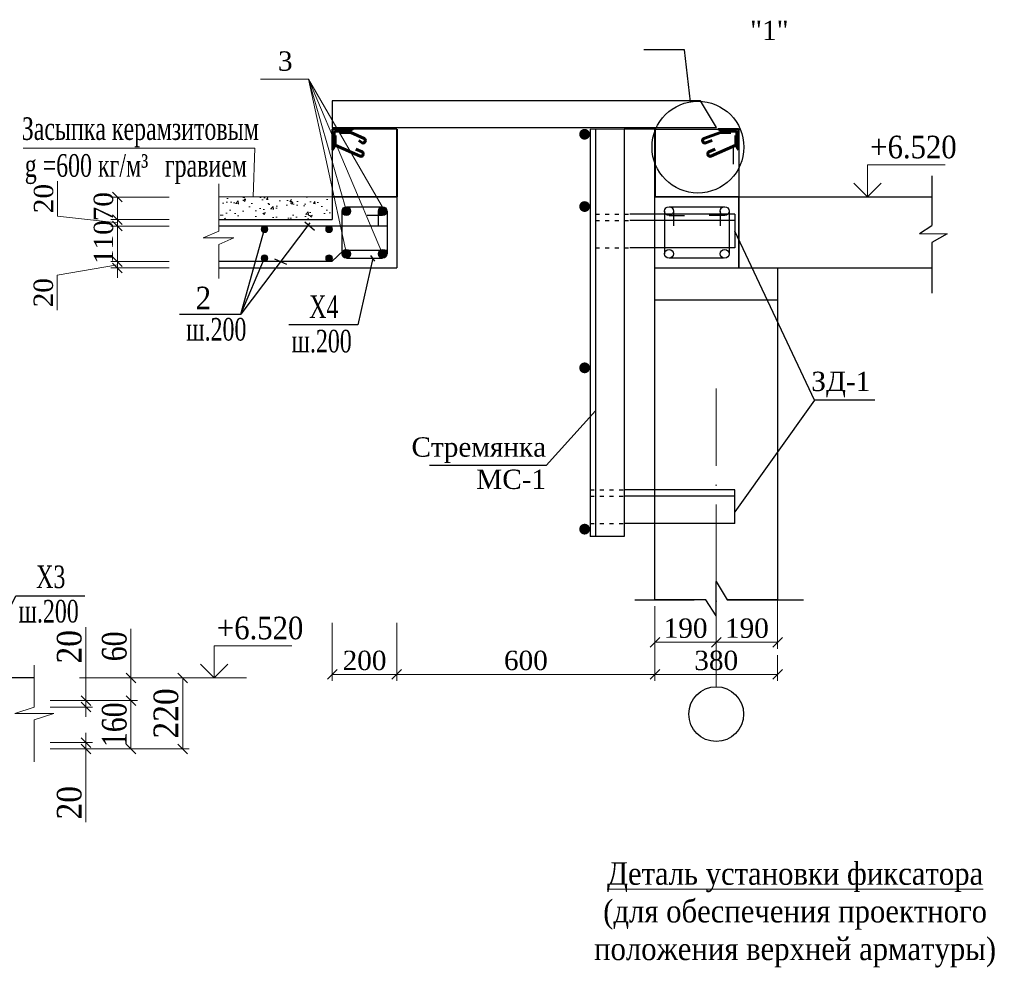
# Model space of a CAD drawing. Header units: millimetres. Extents: x 2063114 to 14983986, y -126020516 to 213791.
# Tile 481 of 656: x 2342634 to 2357892, y -704537 to -689851. Entities that reach past the tile are written whole.
import ezdxf

# ---------------------------------------------------------------- set-up
doc = ezdxf.new("R2010")
doc.units = ezdxf.units.MM
for name, pattern in [('ACAD_ISO03W100', [30, 12, -18]), ('ACAD_ISO04W100', [30, 24, -3, 0, -3]), ('ACAD_ISO10W100', [18, 12, -3, 0, -3])]:
    doc.linetypes.add(name, pattern=pattern)
doc.layers.get('Defpoints').update_dxf_attribs({"color": 6, "lineweight": 35})
for name, color, linetype, lineweight in [('.', 7, 'Continuous', 15), ('armatura', 210, 'Continuous', 60), ('MON_RAM', 240, 'Continuous', 30), ('vinoski', 200, 'Continuous', 15), ('zaklad', 7, 'Continuous', 50), ('Арматура', 141, 'Continuous', 20), ('выноски', 250, 'Continuous', 30), ('оси', 22, 'ACAD_ISO04W100', 13), ('Пл.перекр.', 14, 'Continuous', 30), ('план', 7, 'Continuous', 20), ('сердечники', 7, 'Continuous', 40), ('СТЕНЫ', 7, 'Continuous', 20), ('Текст', 7, 'Continuous', 15), ('Фундаменты', 252, 'Continuous', 25)]:
    doc.layers.add(name, color=color, linetype=linetype, lineweight=lineweight)
for name, color, linetype in [('ASHADE', 7, 'Continuous'), ('line', 7, 'Continuous'), ('VSP.LIN', 50, 'Continuous'), ('vspom', 2, 'Continuous'), ('ОСН', 250, 'Continuous')]:
    doc.layers.add(name, color=color, linetype=linetype)
doc.styles.add('TIMES', font='times.ttf')
doc.styles.add('TIMES NEW', font='times.ttf', dxfattribs={"height": 200})
doc.styles.add('Times New Roman', font='times.ttf')
doc.dimstyles.new('Миржалол20', dxfattribs={"dimtxt": 300, "dimasz": 150, "dimexe": 100, "dimexo": 100, "dimgap": 63, "dimtad": 1, "dimdec": 0, "dimlfac": 0.2, "dimtxsty": 'Times New Roman', "dimblk": 'OBLIQUE', "dimcen": 100, "dimclrd": 256, "dimclre": 256, "dimclrt": 256, "dimadec": 0, "dimazin": 0, "dimtfac": 1, "dimtdec": 0, "dimtmove": 1, "dimatfit": 3, "dimfxl": 800, "dimfxlon": 1, "dimlwd": 13, "dimlwe": 13, "dimarcsym": 0})

# ---------------------------------------------------------------- blocks, each defined once
blk = doc.blocks.new('_Oblique')
at = {"color": 0, "linetype": 'ByBlock', "lineweight": -2}
blk.add_line((-0.5, -0.5), (0.5, 0.5), dxfattribs=at)
blk = doc.blocks.new('*D1518')
at = {"linetype": 'Continuous', "lineweight": 13, "transparency": 16777216}
for p, q in [((2344149, -693599), (2344149, -693449)), ((2344949, -693599), (2344049, -693599)), ((2344149, -693699), (2344149, -693599)), ((2344149, -693699), (2344149, -693599)), ((2344149, -693649), (2343217, -693810)), ((2344949, -693699), (2344049, -693699)), ((2344149, -693699), (2344149, -693849)), ((2343217, -693810), (2343217, -694354))]:
    blk.add_line(p, q, dxfattribs=at)
at = {"layer": 'Defpoints', "color": 0, "lineweight": 30, "transparency": 16777216}
for p in [(2344149, -693599), (2345718, -693599), (2345718, -693699)]:
    blk.add_point(p, dxfattribs=at)
at = {"lineweight": 13, "transparency": 16777216, "xscale": 150, "yscale": 150, "zscale": 150}
for p, rotation in [((2344149, -693599), 270), ((2344149, -693699), 90)]:
    blk.add_blockref('_Oblique', p, dxfattribs=dict(at, rotation=rotation))
at = {"lineweight": 30, "transparency": 16777216, "insert": (2343002, -694082), "char_height": 300, "attachment_point": 5, "rotation": 90, "style": 'Times New Roman'}
blk.add_mtext('20', dxfattribs=at)
blk = doc.blocks.new('*D1446')
at = {"linetype": 'Continuous', "lineweight": 13, "transparency": 16777216}
for p, q in [((2344949, -693049), (2344049, -693049)), ((2344149, -693599), (2344149, -693049)), ((2344949, -693599), (2344049, -693599))]:
    blk.add_line(p, q, dxfattribs=at)
at = {"layer": 'Defpoints', "color": 0, "lineweight": 30, "transparency": 16777216}
for p in [(2344149, -693049), (2345718, -693049), (2345718, -693599)]:
    blk.add_point(p, dxfattribs=at)
at = {"lineweight": 13, "transparency": 16777216, "xscale": 150, "yscale": 150, "zscale": 150}
for p, rotation in [((2344149, -693049), 90), ((2344149, -693599), 270)]:
    blk.add_blockref('_Oblique', p, dxfattribs=dict(at, rotation=rotation))
at = {"lineweight": 30, "transparency": 16777216, "insert": (2343934, -693299), "char_height": 300, "attachment_point": 5, "rotation": 90, "style": 'Times New Roman'}
blk.add_mtext('110', dxfattribs=at)
blk = doc.blocks.new('*D1447')
at = {"linetype": 'Continuous', "lineweight": 13, "transparency": 16777216}
for p, q in [((2343222, -692895), (2343222, -692351)), ((2344149, -692949), (2344149, -692799)), ((2344149, -692999), (2343222, -692895)), ((2344949, -692949), (2344049, -692949)), ((2344149, -693049), (2344149, -692949)), ((2344149, -693049), (2344149, -692949)), ((2344949, -693049), (2344049, -693049)), ((2344149, -693049), (2344149, -693199))]:
    blk.add_line(p, q, dxfattribs=at)
at = {"layer": 'Defpoints', "color": 0, "lineweight": 30, "transparency": 16777216}
for p in [(2344149, -692949), (2345718, -692949), (2345718, -693049)]:
    blk.add_point(p, dxfattribs=at)
at = {"lineweight": 13, "transparency": 16777216, "xscale": 150, "yscale": 150, "zscale": 150}
for p, rotation in [((2344149, -692949), 270), ((2344149, -693049), 90)]:
    blk.add_blockref('_Oblique', p, dxfattribs=dict(at, rotation=rotation))
at = {"lineweight": 30, "transparency": 16777216, "insert": (2343006, -692623), "char_height": 300, "attachment_point": 5, "rotation": 90, "style": 'Times New Roman'}
blk.add_mtext('20', dxfattribs=at)
blk = doc.blocks.new('*D1519')
at = {"linetype": 'Continuous', "lineweight": 13, "transparency": 16777216}
for p, q in [((2344949, -692599), (2344049, -692599)), ((2344149, -692599), (2344149, -692949)), ((2344949, -692949), (2344049, -692949))]:
    blk.add_line(p, q, dxfattribs=at)
at = {"layer": 'Defpoints', "color": 0, "lineweight": 30, "transparency": 16777216}
for p in [(2345718, -692599), (2344149, -692949), (2345718, -692949)]:
    blk.add_point(p, dxfattribs=at)
at = {"lineweight": 13, "transparency": 16777216, "xscale": 150, "yscale": 150, "zscale": 150}
for p, rotation in [((2344149, -692599), 90), ((2344149, -692949), 270)]:
    blk.add_blockref('_Oblique', p, dxfattribs=dict(at, rotation=rotation))
at = {"lineweight": 30, "transparency": 16777216, "insert": (2343933, -692749), "char_height": 300, "attachment_point": 5, "rotation": 90, "style": 'Times New Roman'}
blk.add_mtext('70', dxfattribs=at)
blk = doc.blocks.new('*D1522')
at = {"linetype": 'Continuous', "lineweight": 13, "transparency": 16777216}
for p, q in [((2353428, -698699), (2353428, -699599)), ((2352478, -698940), (2352478, -699599)), ((2352478, -699499), (2353428, -699499))]:
    blk.add_line(p, q, dxfattribs=at)
at = {"layer": 'Defpoints', "color": 0, "lineweight": 30, "transparency": 16777216}
for p in [(2353428, -698363), (2352478, -698840), (2353428, -699499)]:
    blk.add_point(p, dxfattribs=at)
at = {"lineweight": 13, "transparency": 16777216, "xscale": 150, "yscale": 150, "zscale": 150, "rotation": 180}
blk.add_blockref('_Oblique', (2352478, -699499), dxfattribs=at)
at = {"lineweight": 13, "transparency": 16777216, "xscale": 150, "yscale": 150, "zscale": 150}
blk.add_blockref('_Oblique', (2353428, -699499), dxfattribs=at)
at = {"lineweight": 30, "transparency": 16777216, "insert": (2352953, -699283), "char_height": 300, "attachment_point": 5, "style": 'Times New Roman'}
blk.add_mtext('190', dxfattribs=at)
blk = doc.blocks.new('*D1523')
at = {"linetype": 'Continuous', "lineweight": 13, "transparency": 16777216}
for p, q in [((2353428, -698699), (2353428, -699599)), ((2354378, -698699), (2354378, -699599)), ((2353428, -699499), (2354378, -699499))]:
    blk.add_line(p, q, dxfattribs=at)
at = {"layer": 'Defpoints', "color": 0, "lineweight": 30, "transparency": 16777216}
for p in [(2353428, -698129), (2354378, -698246), (2354378, -699499)]:
    blk.add_point(p, dxfattribs=at)
at = {"lineweight": 13, "transparency": 16777216, "xscale": 150, "yscale": 150, "zscale": 150, "rotation": 180}
blk.add_blockref('_Oblique', (2353428, -699499), dxfattribs=at)
at = {"lineweight": 13, "transparency": 16777216, "xscale": 150, "yscale": 150, "zscale": 150}
blk.add_blockref('_Oblique', (2354378, -699499), dxfattribs=at)
at = {"lineweight": 30, "transparency": 16777216, "insert": (2353903, -699283), "char_height": 300, "attachment_point": 5, "style": 'Times New Roman'}
blk.add_mtext('190', dxfattribs=at)
blk = doc.blocks.new('*D1458')
at = {"linetype": 'Continuous', "lineweight": 13, "transparency": 16777216}
for p, q in [((2352478, -699699), (2352478, -700098)), ((2354378, -699699), (2354378, -700098)), ((2354378, -699998), (2352478, -699998))]:
    blk.add_line(p, q, dxfattribs=at)
at = {"layer": 'Defpoints', "color": 0, "lineweight": 30, "transparency": 16777216}
for p in [(2352478, -699599), (2354378, -699599), (2352478, -699998)]:
    blk.add_point(p, dxfattribs=at)
at = {"lineweight": 13, "transparency": 16777216, "xscale": 150, "yscale": 150, "zscale": 150, "rotation": 180}
blk.add_blockref('_Oblique', (2352478, -699998), dxfattribs=at)
at = {"lineweight": 13, "transparency": 16777216, "xscale": 150, "yscale": 150, "zscale": 150}
blk.add_blockref('_Oblique', (2354378, -699998), dxfattribs=at)
at = {"lineweight": 30, "transparency": 16777216, "insert": (2353428, -699783), "char_height": 300, "attachment_point": 5, "style": 'Times New Roman'}
blk.add_mtext('380', dxfattribs=at)
blk = doc.blocks.new('*D1524')
at = {"linetype": 'Continuous', "lineweight": 13, "transparency": 16777216}
for p, q in [((2348478, -699198), (2348478, -700098)), ((2352478, -699198), (2352478, -700098)), ((2352478, -699998), (2348478, -699998))]:
    blk.add_line(p, q, dxfattribs=at)
at = {"layer": 'Defpoints', "color": 0, "lineweight": 30, "transparency": 16777216}
for p in [(2348478, -693699), (2352478, -698840), (2348478, -699998)]:
    blk.add_point(p, dxfattribs=at)
at = {"lineweight": 13, "transparency": 16777216, "xscale": 150, "yscale": 150, "zscale": 150, "rotation": 180}
blk.add_blockref('_Oblique', (2348478, -699998), dxfattribs=at)
at = {"lineweight": 13, "transparency": 16777216, "xscale": 150, "yscale": 150, "zscale": 150}
blk.add_blockref('_Oblique', (2352478, -699998), dxfattribs=at)
at = {"lineweight": 30, "transparency": 16777216, "insert": (2350478, -699783), "char_height": 300, "attachment_point": 5, "style": 'Times New Roman'}
blk.add_mtext('600\\P', dxfattribs=at)
blk = doc.blocks.new('*D1525')
at = {"linetype": 'Continuous', "lineweight": 13, "transparency": 16777216}
for p, q in [((2347478, -699198), (2347478, -700098)), ((2348478, -699198), (2348478, -700098)), ((2348478, -699998), (2347478, -699998))]:
    blk.add_line(p, q, dxfattribs=at)
at = {"layer": 'Defpoints', "color": 0, "lineweight": 30, "transparency": 16777216}
for p in [(2347478, -692949), (2348478, -693699), (2347478, -699998)]:
    blk.add_point(p, dxfattribs=at)
at = {"lineweight": 13, "transparency": 16777216, "xscale": 150, "yscale": 150, "zscale": 150, "rotation": 180}
blk.add_blockref('_Oblique', (2347478, -699998), dxfattribs=at)
at = {"lineweight": 13, "transparency": 16777216, "xscale": 150, "yscale": 150, "zscale": 150}
blk.add_blockref('_Oblique', (2348478, -699998), dxfattribs=at)
at = {"lineweight": 30, "transparency": 16777216, "insert": (2347978, -699783), "char_height": 300, "attachment_point": 5, "style": 'Times New Roman'}
blk.add_mtext('200', dxfattribs=at)
blk = doc.blocks.new('*D1551')
at = {"linetype": 'Continuous', "lineweight": 13, "transparency": 16777216}
for p, q in [((2343661, -701054), (2343661, -700904)), ((2343107, -701054), (2343761, -701054)), ((2343661, -701153), (2343661, -701054)), ((2343661, -701153), (2343661, -701054)), ((2343107, -701153), (2343761, -701153)), ((2343661, -701153), (2343661, -701303)), ((2343661, -702289), (2343661, -701153))]:
    blk.add_line(p, q, dxfattribs=at)
at = {"layer": 'Defpoints', "color": 0, "lineweight": 30, "transparency": 16777216}
for p in [(2343007, -701054), (2343661, -701054), (2343007, -701153)]:
    blk.add_point(p, dxfattribs=at)
at = {"lineweight": 13, "transparency": 16777216, "xscale": 150, "yscale": 150, "zscale": 150}
for p, rotation in [((2343661, -701054), 270), ((2343661, -701153), 90)]:
    blk.add_blockref('_Oblique', p, dxfattribs=dict(at, rotation=rotation))
at = {"lineweight": 30, "transparency": 16777216, "insert": (2343404, -701987), "char_height": 300, "attachment_point": 5, "rotation": 90, "style": 'Times New Roman'}
blk.add_mtext('{\\H1.27273x;\\W0.9;20}', dxfattribs=at)
blk = doc.blocks.new('*D1552')
at = {"linetype": 'Continuous', "lineweight": 13, "transparency": 16777216}
for p, q in [((2343661, -699268), (2343661, -700404)), ((2343661, -700404), (2343661, -700254)), ((2343107, -700404), (2343761, -700404)), ((2343661, -700503), (2343661, -700404)), ((2343661, -700503), (2343661, -700404)), ((2343107, -700503), (2343761, -700503)), ((2343661, -700503), (2343661, -700653))]:
    blk.add_line(p, q, dxfattribs=at)
at = {"layer": 'Defpoints', "color": 0, "lineweight": 30, "transparency": 16777216}
for p in [(2343007, -700404), (2343661, -700404), (2343007, -700503)]:
    blk.add_point(p, dxfattribs=at)
at = {"lineweight": 13, "transparency": 16777216, "xscale": 150, "yscale": 150, "zscale": 150}
for p, rotation in [((2343661, -700404), 270), ((2343661, -700503), 90)]:
    blk.add_blockref('_Oblique', p, dxfattribs=dict(at, rotation=rotation))
at = {"lineweight": 30, "transparency": 16777216, "insert": (2343404, -699570), "char_height": 300, "attachment_point": 5, "rotation": 90, "style": 'Times New Roman'}
blk.add_mtext('{\\H1.27273x;\\W0.9;20}', dxfattribs=at)
blk = doc.blocks.new('*D1553')
at = {"linetype": 'Continuous', "lineweight": 13, "transparency": 16777216}
for p, q in [((2343761, -700404), (2344459, -700404)), ((2344359, -701153), (2344359, -700404)), ((2343761, -701153), (2344459, -701153))]:
    blk.add_line(p, q, dxfattribs=at)
at = {"layer": 'Defpoints', "color": 0, "lineweight": 30, "transparency": 16777216}
for p in [(2343661, -700404), (2344359, -700404), (2343661, -701153)]:
    blk.add_point(p, dxfattribs=at)
at = {"lineweight": 13, "transparency": 16777216, "xscale": 150, "yscale": 150, "zscale": 150}
for p, rotation in [((2344359, -700404), 90), ((2344359, -701153), 270)]:
    blk.add_blockref('_Oblique', p, dxfattribs=dict(at, rotation=rotation))
at = {"lineweight": 30, "transparency": 16777216, "insert": (2344102, -700778), "char_height": 300, "attachment_point": 5, "rotation": 90, "style": 'Times New Roman'}
blk.add_mtext('{\\H1.27273x;\\W0.8;160}', dxfattribs=at)
blk = doc.blocks.new('*D1554')
at = {"linetype": 'Continuous', "lineweight": 13, "transparency": 16777216}
for p, q in [((2344359, -699292), (2344359, -700053)), ((2343559, -700053), (2344459, -700053)), ((2344359, -700404), (2344359, -700053)), ((2343761, -700404), (2344459, -700404))]:
    blk.add_line(p, q, dxfattribs=at)
at = {"layer": 'Defpoints', "color": 0, "lineweight": 30, "transparency": 16777216}
for p in [(2342956, -700053), (2344359, -700053), (2343661, -700404)]:
    blk.add_point(p, dxfattribs=at)
at = {"lineweight": 13, "transparency": 16777216, "xscale": 150, "yscale": 150, "zscale": 150}
for p, rotation in [((2344359, -700053), 90), ((2344359, -700404), 270)]:
    blk.add_blockref('_Oblique', p, dxfattribs=dict(at, rotation=rotation))
at = {"lineweight": 30, "transparency": 16777216, "insert": (2344102, -699563), "char_height": 300, "attachment_point": 5, "rotation": 90, "style": 'Times New Roman'}
blk.add_mtext('{\\H1.27273x;\\W0.8;60}', dxfattribs=at)
blk = doc.blocks.new('*D1555')
at = {"linetype": 'Continuous', "lineweight": 13, "transparency": 16777216}
for p, q in [((2344460, -700053), (2345260, -700053)), ((2345160, -701153), (2345160, -700053)), ((2344460, -701153), (2345260, -701153))]:
    blk.add_line(p, q, dxfattribs=at)
at = {"layer": 'Defpoints', "color": 0, "lineweight": 30, "transparency": 16777216}
for p in [(2344360, -700053), (2345160, -700053), (2344360, -701153)]:
    blk.add_point(p, dxfattribs=at)
at = {"lineweight": 13, "transparency": 16777216, "xscale": 150, "yscale": 150, "zscale": 150}
for p, rotation in [((2345160, -700053), 90), ((2345160, -701153), 270)]:
    blk.add_blockref('_Oblique', p, dxfattribs=dict(at, rotation=rotation))
at = {"lineweight": 30, "transparency": 16777216, "insert": (2344902, -700603), "char_height": 300, "attachment_point": 5, "rotation": 90, "style": 'Times New Roman'}
blk.add_mtext('{\\H1.27273x;\\W0.9;220}', dxfattribs=at)

msp = doc.modelspace()

# ---------------------------------------------------------------- hatches: boundary and pattern name
at = {"layer": '.', "linetype": 'Continuous'}
h = msp.add_hatch(dxfattribs=at)
h.set_pattern_fill('AR-CONC', color=14, scale=2)
h.set_pattern_definition([(50, (-1476384.5, -1773620.9), (364.369338, -31.87817), [38.1, -419.1]), (355, (-1476384.5, -1773620.9), (-70.486843, 382.11369), [30.48, -335.28117]), (100.451445, (-1476354.13, -1773623.57), (293.882494, 350.235504), [32.380018, -356.18049]), (46.1842, (-1476384.5, -1773519.3), (542.15808, -84.084656), [57.15, -628.65]), (96.635558, (-1476339.3, -1773526.3), (474.80827, 494.85225), [48.57005, -534.27122]), (351.184151, (-1476384.5, -1773519.3), (474.80827, 494.85225), [45.719934, -502.91946]), (21, (-1476333.7, -1773544.7), (303.228783, -204.530396), [38.1, -419.1]), (326, (-1476333.7, -1773544.7), (123.604057, 368.375932), [30.48, -335.28]), (71.451445, (-1476308.42, -1773561.76), (426.83284, 163.845538), [32.380018, -356.179875]), (37.5, (-1476384.49, -1773620.91), (6.1772065, 169.1100777), [0, -331.216, 0, -340.36, 0, -336.55]), (7.5, (-1476384.5, -1773620.91), (133.639325, 200.36115), [0, -194.056, 0, -323.596, 0, -128.27]), (327.5, (-1476497.78, -1773620.91), (271.1811903, -11.457488), [0, -127, 0, -396.24, 0, -525.78]), (317.5, (-1476548.58, -1773620.91), (296.258363, 50.852982), [0, -165.1, 0, -263.144, 0, -373.38])])
edge = h.paths.add_edge_path()
edge.add_line((2345717.66923, -692598.7121), (2345717.66923, -692948.7121))
edge.add_line((2345717.66923, -692948.7121), (2347477.55119, -692948.7121))
edge.add_line((2347477.55119, -692898.7121), (2347477.55119, -692598.7121))
edge.add_line((2347477.55119, -692598.7121), (2345717.66923, -692598.7121))
at = {"layer": 'Арматура'}
for points in [[(2347627.55119, -692817.4621, -1), (2347765.05119, -692817.4621, -1)], [(2348327.55129, -692817.4621, 1), (2348190.05129, -692817.4621, 1)], [(2347627.55119, -693479.9621, 1), (2347765.05119, -693479.9621, 1)], [(2348327.55129, -693479.9621, -1), (2348190.05129, -693479.9621, -1)]]:
    msp.add_hatch(color=0, dxfattribs=at).paths.add_polyline_path(points)
at = {"layer": 'Фундаменты', "linetype": 'Continuous', "lineweight": 20}
h = msp.add_hatch(color=0, dxfattribs=at)
h.dxf.hatch_style = 1
h.paths.add_polyline_path([(2346375.75984, -693098.92075, -1), (2346479.34254, -693098.92075, -1)])
h = msp.add_hatch(color=0, dxfattribs=at)
h.dxf.hatch_style = 1
h.paths.add_polyline_path([(2347375.75984, -693098.92075, -1), (2347479.34254, -693098.92075, -1)])
h = msp.add_hatch(color=0, dxfattribs=at)
h.dxf.hatch_style = 1
h.paths.add_polyline_path([(2346375.75984, -693546.92075, -1), (2346479.34254, -693546.92075, -1)])
h = msp.add_hatch(color=0, dxfattribs=at)
h.dxf.hatch_style = 1
h.paths.add_polyline_path([(2347375.75984, -693546.92075, -1), (2347479.34254, -693546.92075, -1)])

# ---------------------------------------------------------------- linework, layer by layer
at = {"color": 0, "lineweight": 40, "ltscale": 100}
for p, q in [((2348477.55129, -691546.3904), (2348477.55129, -692598.7121)), ((2352477.75715, -691546.3904), (2352477.75715, -692598.7121))]:
    msp.add_line(p, q, dxfattribs=at)
at = {"color": 7, "lineweight": 0}
msp.add_line((2352000.56447, -691546.3904), (2351475.56447, -691546.3904), dxfattribs=at)
at = {"color": 0, "ltscale": 100}
for p, q in [((2356770.19809, -692269.00751), (2356770.19809, -693040.9367)), ((2348477.55129, -692598.7121), (2347477.55119, -692598.7121)), ((2347527.55119, -692598.7121), (2348477.55129, -692598.7121)), ((2352477.75715, -692598.7121), (2353777.61512, -692598.7121)), ((2353727.61512, -692598.7121), (2352477.75715, -692598.7121)), ((2352477.75715, -692598.7121), (2353777.61512, -692598.7121)), ((2353777.75715, -693698.7121), (2353777.61512, -692598.7121)), ((2356576.61582, -693162.03031), (2356770.19809, -693040.9367)), ((2356576.61582, -693162.03031), (2357004.99546, -693170.83611)), ((2357004.99546, -693170.83611), (2356770.19809, -693303.4367)), ((2356770.19809, -693303.4367), (2356770.19809, -694090.9367)), ((2348135.94773, -693594.65976), (2348077.15352, -693502.80309)), ((2354377.55123, -693698.7121), (2354377.55123, -694198.7121)), ((2353427.75715, -694198.7121), (2352477.75715, -694198.7121)), ((2353428.87205, -699088.63554), (2353426.27079, -698556.76705)), ((2353426.27079, -698556.76705), (2353595.20577, -698839.62522)), ((2352165.61549, -698839.62522), (2353085.27356, -698839.62522)), ((2353267.0606, -698839.62522), (2352477.75715, -698839.62522)), ((2353428.87205, -699088.63554), (2353267.0606, -698839.62522)), ((2353595.20577, -698839.62522), (2354778.11549, -698839.62522)), ((2354377.55123, -698839.62522), (2353595.20577, -698839.62522))]:
    msp.add_line(p, q, dxfattribs=at)
at = {"color": 0, "lineweight": 30, "ltscale": 100}
for p, q in [((2347477.55119, -692598.7121), (2347477.55119, -692948.7121)), ((2348477.55129, -692598.7121), (2348477.55129, -693698.7121)), ((2352477.75715, -693698.7121), (2352477.75715, -692598.7121)), ((2352477.75715, -692598.7121), (2353777.61512, -692598.7121)), ((2353777.61512, -692598.7121), (2353777.75715, -693698.7121)), ((2353777.61512, -692598.7121), (2356770.19809, -692598.7121)), ((2347627.55119, -692817.4621), (2347627.55119, -693479.9621)), ((2347696.30119, -692748.7121), (2348258.80129, -692748.7121)), ((2348190.05129, -692817.4621), (2348190.05129, -693045.46528)), ((2348327.55129, -692817.4621), (2348327.55129, -693479.9621)), ((2352627.75715, -692817.4621), (2352627.75715, -693479.9621)), ((2352696.50715, -692748.7121), (2353559.00715, -692748.7121)), ((2352765.25715, -692817.4621), (2352765.25715, -693045.46528)), ((2353490.25715, -692817.4621), (2353490.25715, -693045.46528)), ((2353627.75715, -692817.4621), (2353627.75715, -693479.9621)), ((2345717.66923, -692948.7121), (2347477.55119, -692948.7121)), ((2348258.80129, -692886.2121), (2348019.30473, -692886.2121)), ((2352696.50715, -692886.2121), (2352936.00372, -692886.2121)), ((2353559.00715, -692886.2121), (2353319.51059, -692886.2121)), ((2347696.30119, -693548.7121), (2348258.80129, -693548.7121)), ((2353538.15714, -693548.7121), (2352696.50715, -693548.7121)), ((2345717.66923, -693698.7121), (2348477.55129, -693698.7121)), ((2352477.75715, -693698.7121), (2356770.19809, -693698.7121)), ((2352477.75715, -698839.62522), (2352477.75715, -693698.7121)), ((2352477.75715, -693698.7121), (2354377.55123, -693698.7121)), ((2354377.55123, -693698.7121), (2354377.55123, -698839.62522))]:
    msp.add_line(p, q, dxfattribs=at)
at = {"color": 0, "linetype": 'ACAD_ISO03W100', "lineweight": 25, "ltscale": 5}
for p, q in [((2351558.8978, -692865.9367), (2352083.8978, -692865.9367)), ((2351558.8978, -692964.25539), (2352083.8978, -692964.25539)), ((2351558.8978, -693387.25175), (2352083.8978, -693387.25175)), ((2351475.56447, -697137.52933), (2352000.56447, -697137.52933)), ((2351475.56447, -697235.84803), (2352000.56447, -697235.84803)), ((2351475.56447, -697658.84438), (2352000.56447, -697658.84438))]:
    msp.add_line(p, q, dxfattribs=at)
at = {"color": 0, "lineweight": 20}
for p, q in [((2345477.88515, -693229.21317), (2345717.66923, -693126.97219)), ((2345954.18342, -693229.21317), (2345477.88515, -693229.21317)), ((2345954.18342, -693229.21317), (2345717.66923, -693333.1052)), ((2350792.30045, -696758.5576), (2351558.8978, -695913.13335))]:
    msp.add_line(p, q, dxfattribs=at)
at = {"color": 5, "linetype": 'ByBlock', "lineweight": 13, "ltscale": 20}
msp.add_line((2352477.75715, -693698.7121), (2352477.75715, -694198.7121), dxfattribs=at)
at = {"color": 0, "linetype": 'Continuous', "lineweight": 0, "ltscale": 10}
msp.add_lwpolyline([(2346365.43722, -690769.95422), (2347109.66041, -690769.95422)], dxfattribs=at)
at = {"color": 0, "ltscale": 100}
msp.add_lwpolyline([(2353777.61512, -692598.7121), (2352477.75715, -692598.7121)], dxfattribs=at)
at = {"color": 0, "lineweight": 30, "ltscale": 100}
msp.add_lwpolyline([(2352477.75715, -693698.7121), (2354377.55123, -693698.7121), (2354377.55123, -694198.7121), (2352477.75715, -694198.7121)], close=True, dxfattribs=at)
for centre in [(2352696.50715, -692817.4621), (2353559.00715, -692817.4621), (2352696.50715, -693479.9621), (2353559.00715, -693479.9621)]:
    msp.add_circle(centre, 68.75, dxfattribs=at)
at = {"color": 0, "lineweight": 25, "ltscale": 50}
msp.add_circle((2353427.65419, -700612.84338), 424.93113, dxfattribs=at)
at = {"layer": 'armatura', "color": 0}
for points in [[(2347599.38062, -691598.14372), (2347763.35862, -691598.14372), (2347971.05639, -691693.34503, -0.4301146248), (2347987.23342, -691735.73386), (2347982.68786, -691745.1966, -0.3951652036), (2347942.85997, -691760.65894), (2347889.48109, -691721.44062)], [(2353655.78569, -691598.14372), (2353491.8077, -691598.14372), (2353234.11002, -691693.34503, 0.4301146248), (2353217.933, -691735.73386), (2353222.47855, -691745.1966, 0.3951652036), (2353262.30644, -691760.65894), (2353365.68522, -691721.44062)], [(2347522.0127, -691644.02471), (2347522.0127, -691796.20561), (2347911.17445, -691966.51982, 0.4027622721), (2347951.75832, -691951.37307), (2347956.16216, -691942.20534, 0.4260443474), (2347940.38106, -691899.98424), (2347842.34027, -691857.49599)], [(2353733.15361, -691644.02471), (2353733.15361, -691796.20561), (2353343.99186, -691966.51982, -0.4027622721), (2353303.40799, -691951.37307), (2353299.00415, -691942.20534, -0.4260443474), (2353314.78525, -691899.98424), (2353412.82604, -691857.49599)]]:
    msp.add_lwpolyline(points, format="xyb", dxfattribs=at)
at = {"layer": 'ASHADE', "color": 0, "lineweight": 20, "ltscale": 0.3}
for p, q in [((2355773.9066, -692598.7121), (2355773.9066, -692098.7121)), ((2355773.9066, -692098.7121), (2356973.9066, -692098.7121)), ((2355561.77457, -692386.58007), (2355773.9066, -692598.7121)), ((2355773.9066, -692598.7121), (2355986.03864, -692386.58007)), ((2355273.9066, -692598.7121), (2356273.9066, -692598.7121)), ((2345649.77381, -700053.22549), (2345649.77381, -699553.22549)), ((2345649.77381, -699553.22549), (2346849.77381, -699553.22549)), ((2345437.64177, -699841.09345), (2345649.77381, -700053.22549)), ((2345649.77381, -700053.22549), (2345861.90584, -699841.09345)), ((2345149.77381, -700053.22549), (2346149.77381, -700053.22549))]:
    msp.add_line(p, q, dxfattribs=at)
at = {"layer": 'line', "color": 0, "lineweight": 30}
for p, q in [((2352477.75715, -691546.3904), (2352000.56447, -691546.3904)), ((2353688.2767, -691829.482), (2353688.2767, -692090.13953))]:
    msp.add_line(p, q, dxfattribs=at)
at = {"layer": 'MON_RAM', "color": 0, "ltscale": 0.5, "const_width": 83.33333}
for points in [[(2351346.73426, -691626.40273, 1), (2351430.0676, -691626.40273, 1)], [(2351346.73426, -692746.48892, 1), (2351430.0676, -692746.48892, 1)], [(2351346.73426, -695246.48892, 1), (2351430.0676, -695246.48892, 1)], [(2351346.73426, -697746.48892, 1), (2351430.0676, -697746.48892, 1)]]:
    msp.add_lwpolyline(points, format="xyb", close=True, dxfattribs=at)
at = {"layer": 'MON_RAM', "color": 0, "ltscale": 0.5}
msp.add_lwpolyline([(2351558.8978, -691546.3904), (2351558.8978, -697858.87925)], dxfattribs=at)
at = {"layer": 'vinoski', "color": 0, "ltscale": 10}
msp.add_line((2345717.66923, -692598.7121), (2348477.55129, -692598.7121), dxfattribs=at)
at = {"layer": 'VSP.LIN', "color": 0, "ltscale": 5}
for p, q in [((2354951.54778, -695749.9588), (2353715.61549, -693126.59422)), ((2354951.54778, -695749.9588), (2353715.61549, -697476.84181)), ((2355884.84648, -695749.9588), (2354951.54778, -695749.9588)), ((2350792.30045, -696758.5576), (2348986.02617, -696758.5576))]:
    msp.add_line(p, q, dxfattribs=at)
at = {"layer": 'vspom', "color": 0, "ltscale": 5}
msp.add_lwpolyline([(2353027.44396, -691123.14136), (2352937.55336, -690316.35066), (2352308.12592, -690317.74395)], dxfattribs=at)
msp.add_circle((2353144.68825, -691825.29425), 711.87422, dxfattribs=at)
at = {"layer": 'zaklad', "color": 0}
for points in [[(2347480.00253, -691867.78476), (2347480.00253, -691548.7121), (2347797.75689, -691548.7121), (2347731.67706, -691585.3754), (2347512.9999, -691585.3754), (2347512.9999, -691815.22071), (2347480.00253, -691867.78476)], [(2353775.16378, -691867.78476), (2353775.16378, -691548.7121), (2353457.40942, -691548.7121), (2353523.48925, -691585.3754), (2353742.16641, -691585.3754), (2353742.16641, -691815.22071), (2353775.16378, -691867.78476)]]:
    msp.add_lwpolyline(points, dxfattribs=at)
at = {"layer": 'Арматура', "color": 0}
for centre in [(2347696.30119, -692817.4621), (2348258.80129, -692817.4621), (2347696.30119, -693479.9621), (2348258.80129, -693479.9621)]:
    msp.add_circle(centre, 68.75, dxfattribs=at)
at = {"layer": 'ОСН', "color": 0, "ltscale": 0.5}
for p, q in [((2353715.61549, -692865.9367), (2353715.61549, -693387.25175)), ((2353715.61549, -697658.84438), (2353715.61549, -697137.52933))]:
    msp.add_line(p, q, dxfattribs=at)
at = {"layer": 'ОСН', "color": 0}
msp.add_lwpolyline([(2353431.60072, -691522.7221), (2353181.74275, -691108.97025), (2347477.55119, -691106.05543), (2347477.55119, -691522.7221)], close=True, dxfattribs=at)
at = {"layer": 'ОСН', "color": 0, "ltscale": 0.5}
for points in [[(2351475.56447, -691546.3904), (2351475.56447, -697858.87925)], [(2352000.56447, -691546.3904), (2352000.56447, -697858.87925)], [(2353715.61549, -692865.9367), (2352086.44883, -692865.9367)], [(2353715.61549, -692964.25539), (2352086.44883, -692964.25539)], [(2353715.61549, -693387.25175), (2352086.44883, -693387.25175)], [(2353715.61549, -697137.52933), (2352000.56447, -697137.52933)], [(2353715.61549, -697235.84803), (2352000.56447, -697235.84803)], [(2353715.61549, -697658.84438), (2352000.56447, -697658.84438)], [(2352000.56447, -697858.87925), (2351475.56447, -697858.87925)]]:
    msp.add_lwpolyline(points, dxfattribs=at)
at = {"layer": 'Пл.перекр.', "color": 0}
for points in [[(2348477.55129, -691546.3904), (2347477.55119, -691546.3904)], [(2347477.55119, -691548.7121), (2347477.55119, -692598.7121)], [(2352477.75715, -691546.3904), (2353777.61512, -691546.3904)], [(2353777.61512, -691548.7121), (2353777.61512, -692598.7121)], [(2347477.55119, -692598.7121), (2348477.55129, -692598.7121)]]:
    msp.add_lwpolyline(points, dxfattribs=at)
at = {"layer": 'план', "color": 0, "ltscale": 1.5}
for p, q in [((2347109.66041, -690769.95422), (2348292.13462, -692817.53956)), ((2347109.66041, -690769.95422), (2348258.80129, -693479.9621)), ((2347109.66041, -690769.95422), (2347696.30119, -693479.9621)), ((2347109.66041, -690769.95422), (2347696.30119, -692817.4621)), ((2345717.66923, -692392.41374), (2345717.66923, -693126.97219)), ((2345717.66923, -693333.1052), (2345717.66923, -693861.53063))]:
    msp.add_line(p, q, dxfattribs=at)
at = {"layer": 'сердечники', "color": 0, "linetype": 'ByBlock', "lineweight": 30}
msp.add_line((2342861.10008, -700053.22549), (2339761.09988, -700053.22549), dxfattribs=at)
at = {"layer": 'СТЕНЫ', "color": 0}
msp.add_line((2352477.75715, -693698.7121), (2352477.75715, -698839.62522), dxfattribs=at)
at = {"layer": 'Текст', "color": 142, "linetype": 'ACAD_ISO10W100', "lineweight": 15, "ltscale": 100}
msp.add_line((2353427.65419, -695564.92707), (2353427.65419, -700187.91224), dxfattribs=at)
at = {"layer": 'Текст', "color": 7, "linetype": 'ByBlock', "lineweight": 25}
for points in [[(2348106.55063, -693548.73142), (2347875.75296, -694577.95649), (2346804.48461, -694577.95649)], [(2341636.09988, -700692.6076), (2342574.13672, -698777.54304), (2343645.40506, -698777.54304)]]:
    msp.add_lwpolyline(points, dxfattribs=at)
at = {"layer": 'Фундаменты', "color": 0, "linetype": 'Continuous', "lineweight": 20}
for p, q in [((2346275.62641, -691840.42576), (2342687.25594, -691840.42576)), ((2346275.62641, -691840.42576), (2346254.22477, -692598.7121)), ((2342861.10008, -700503.22549), (2342861.10008, -699853.22549)), ((2342561.10008, -700603.22549), (2342861.10008, -700503.22549)), ((2343161.10008, -700603.22549), (2342561.10008, -700603.22549)), ((2342861.10008, -700703.22549), (2343161.10008, -700603.22549)), ((2342861.10008, -701353.22549), (2342861.10008, -700703.22549))]:
    msp.add_line(p, q, dxfattribs=at)
at = {"layer": 'Фундаменты', "color": 0, "linetype": 'Continuous', "lineweight": 30}
for p, q in [((2347053.82486, -692982.58774), (2347203.72304, -693114.99067)), ((2346585.07486, -693559.13558), (2346768.74521, -693638.28862))]:
    msp.add_line(p, q, dxfattribs=at)
at = {"layer": 'Фундаменты', "color": 30, "linetype": 'Continuous', "lineweight": 30}
for p, q in [((2348327.55129, -693048.7121), (2345717.66923, -693048.7121)), ((2347656.14581, -693421.622), (2347471.36324, -693598.7121)), ((2347656.14581, -693421.622), (2347471.36324, -693598.7121)), ((2347656.14581, -693421.622), (2348327.55129, -693421.622)), ((2347471.36324, -693598.7121), (2345717.66923, -693598.7121))]:
    msp.add_line(p, q, dxfattribs=at)
at = {"layer": 'Фундаменты', "color": 0, "linetype": 'Continuous'}
for p, q in [((2347128.6043, -692998.7121), (2346063.20839, -694413.91171)), ((2346063.20839, -694413.91171), (2346427.55119, -693099.7121)), ((2346063.20839, -694413.91171), (2346427.55119, -693546.92075)), ((2345111.61884, -694413.91171), (2346063.20839, -694413.91171))]:
    msp.add_line(p, q, dxfattribs=at)
at = {"layer": 'Фундаменты', "color": 7, "linetype": 'Continuous', "lineweight": 20}
for points in [[(2355773.9066, -692598.71235), (2355773.9066, -692098.7121), (2356973.9066, -692098.7121)], [(2345649.77381, -700053.22573), (2345649.77381, -699553.22549), (2346849.77381, -699553.22549)]]:
    msp.add_lwpolyline(points, dxfattribs=at)
at = {"layer": 'Фундаменты', "color": 0, "linetype": 'Continuous', "lineweight": 20}
for centre in [(2346427.55119, -693098.92075), (2347427.55119, -693098.92075), (2346427.55119, -693546.92075), (2347427.55119, -693546.92075)]:
    msp.add_circle(centre, 51.79135, dxfattribs=at)

# ---------------------------------------------------------------- texts
at = {"color": 0, "style": 'Times New Roman', "width": 0.7}
for s, p in [('Засыпка керамзитовым', (2342666.45978, -691714.10396)), ('g =600 кг/м³', (2342713.12704, -692284.68804)), (' гравием ', (2344790.69733, -692284.68804)), ('Х4', (2347120.52861, -694473.68185)), ('ш.200', (2345214.69252, -694823.92257)), ('ш.200', (2346846.98006, -695007.19492)), ('Х3', (2342890.18071, -698659.78384)), ('ш.200', (2342616.63216, -699193.2969))]:
    msp.add_text(s, height=350, dxfattribs=at).set_placement(p)
at = {"color": 7, "lineweight": 30, "insert": (2345481.55632, -694163.91171), "char_height": 350, "attachment_point": 5, "style": 'Times New Roman'}
msp.add_mtext('{\\W0.9;2}', dxfattribs=at)
at = {"layer": 'выноски', "color": 0, "char_height": 300, "attachment_point": 3, "style": 'TIMES'}
for s, insert, width in [('"1"', (2354549.17071, -689866.26345), 3842.235669), ('3', (2346862.87072, -690341.58153), 262.9950974), ('ЗД-1', (2355814.96178, -695306.23813), 3842.235669), ('Стремянка\\PМС-1', (2350792.30045, -696323.44977), 3842.235669)]:
    msp.add_mtext(s, dxfattribs=dict(at, insert=insert, width=width))
at = {"layer": 'оси', "color": 7, "linetype": 'ByBlock', "lineweight": 30, "style": 'TIMES NEW', "width": 0.9}
for p in [(2355814.59152, -691998.71229), (2345690.45872, -699453.22567)]:
    msp.add_text('+6.520', height=350, dxfattribs=at).set_placement(p)
at = {"layer": 'Фундаменты', "color": 0, "linetype": 'Continuous', "lineweight": 20, "insert": (2354650.02502, -702908.61944), "char_height": 350, "width": 7201.0651686, "attachment_point": 2, "style": 'Times New Roman'}
msp.add_mtext('{\\W0.9;\\LДеталь установки фиксатора \\P\\l(для обеспечения проектного \\Pположения верхней арматуры)}', dxfattribs=at)

# ---------------------------------------------------------------- dimensions: what is measured, and where the dimension line sits
at = {"color": 1, "lineweight": 30}
for base, p1, p2, picture, middle in [((2344149.1394, -692948.7121), (2345717.66923, -693048.7121), (2345717.66923, -692948.7121), '*D1447', (2343221.6387, -692831.58344)), ((2344149.1394, -692948.7121), (2345717.66923, -692598.7121), (2345717.66923, -692948.7121), '*D1519', (2344149.1394, -692748.7121)), ((2344149.1394, -693048.7121), (2345717.66923, -693598.7121), (2345717.66923, -693048.7121), '*D1446', (2344149.1394, -693298.7121)), ((2344149.1394, -693598.7121), (2345717.66923, -693698.7121), (2345717.66923, -693598.7121), '*D1518', (2343217.22327, -693872.96429))]:
    dim = msp.add_linear_dim(base=base, p1=p1, p2=p2, angle=90, dimstyle='Миржалол20', dxfattribs=at)
    dim.commit()
    dim.dimension.update_dxf_attribs({"geometry": picture, "text_midpoint": middle, "dimtype": 160})
for base, p1, p2, picture, middle in [((2347477.55119, -699998.31968), (2348477.55129, -693698.7121), (2347477.55119, -692948.7121), '*D1525', (2347977.55124, -699782.72415)), ((2354377.55123, -699499.23653), (2353427.65419, -698129.49091), (2354377.55123, -698245.69513), '*D1523', (2353902.60271, -699283.20841)), ((2353427.65419, -699499.23653), (2352477.75715, -698839.62522), (2353427.65419, -698362.89401), '*D1522', (2352952.70567, -699283.20841)), ((2352477.75715, -699998.31968), (2354377.55123, -699599.23653), (2352477.75715, -699599.23653), '*D1458', (2353427.65419, -699782.72415))]:
    dim = msp.add_linear_dim(base=base, p1=p1, p2=p2, dimstyle='Миржалол20', dxfattribs=at)
    dim.commit()
    dim.dimension.update_dxf_attribs({"geometry": picture, "text_midpoint": middle})
dim = msp.add_linear_dim(base=(2348477.55129, -699998.31968), p1=(2352477.75715, -698839.62522), p2=(2348477.55129, -693698.7121), text='600\\P', dimstyle='Миржалол20', dxfattribs=at)
dim.commit()
dim.dimension.update_dxf_attribs({"geometry": '*D1524', "text_midpoint": (2350477.65422, -699782.72415)})
for base, p1, p2, text, picture, middle in [((2344359.05141, -700053.22549), (2343661.22937, -700403.72549), (2342956.17637, -700053.22549), '{\\H1.27273x;\\W0.8;60}', '*D1554', (2344359.05141, -699562.77583)), ((2343661.22937, -700403.72549), (2343006.91198, -700503.22549), (2343006.91198, -700403.72549), '{\\H1.27273x;\\W0.9;20}', '*D1552', (2343661.22937, -699569.8394)), ((2344359.05141, -700403.72549), (2343661.22937, -701153.22549), (2343661.22937, -700403.72549), '{\\H1.27273x;\\W0.8;160}', '*D1553', (2344359.05141, -700778.47549)), ((2343661.22937, -701053.72549), (2343006.91198, -701153.22549), (2343006.91198, -701053.72549), '{\\H1.27273x;\\W0.9;20}', '*D1551', (2343661.22937, -701987.11157))]:
    dim = msp.add_linear_dim(base=base, p1=p1, p2=p2, angle=90, text=text, dimstyle='Миржалол20', dxfattribs=at)
    dim.commit()
    dim.dimension.update_dxf_attribs({"geometry": picture, "text_midpoint": middle, "dimtype": 160})
dim = msp.add_linear_dim(base=(2345159.68967, -700053.22549), p1=(2344359.68967, -701153.22549), p2=(2344359.68967, -700053.22549), angle=90, text='{\\H1.27273x;\\W0.9;220}', dimstyle='Миржалол20', dxfattribs=at)
dim.commit()
dim.dimension.update_dxf_attribs({"geometry": '*D1555', "text_midpoint": (2344902.47676, -700603.22549)})

doc.saveas('drawing.dxf')
